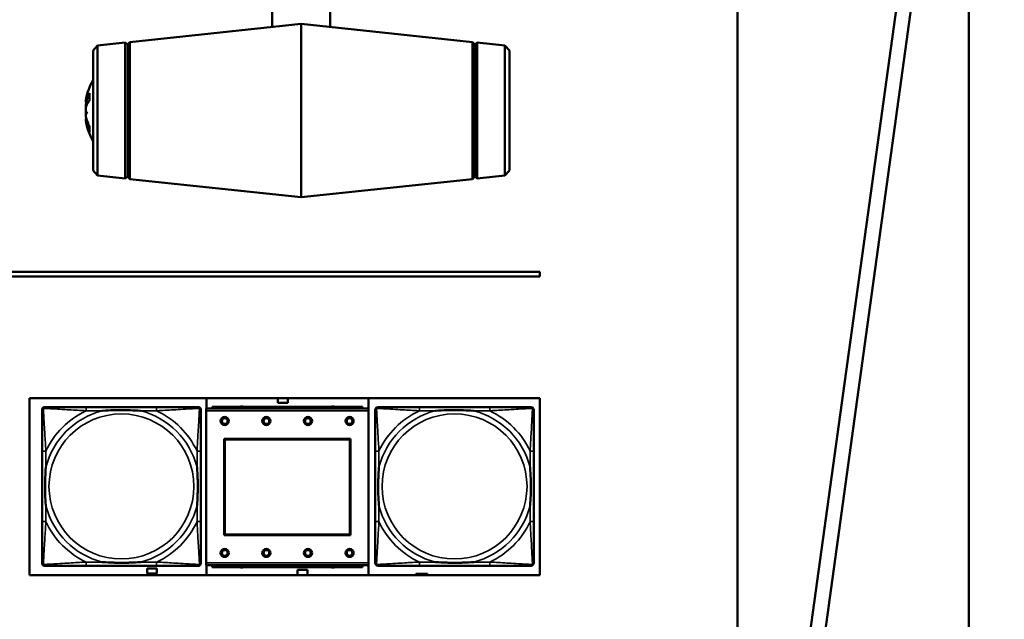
# Model space of a CAD drawing. Header units: inches. Extents: x 1.9 to 64.4, y 1.6 to 69.2.
# Tile 288 of 328: x 55.9 to 60.2, y 46.8 to 49.4. Entities that reach past the tile are written whole.
import ezdxf

# ---------------------------------------------------------------- set-up
doc = ezdxf.new("R2010")
doc.units = ezdxf.units.IN
doc.header["$MEASUREMENT"] = 0
for name, color, linetype, lineweight in [('Dimension (ANSI)', 7, 'Continuous', 25), ('Visible (ANSI)', 7, 'Continuous', 50), ('Visible Narrow (ANSI)', 7, 'Continuous', 35)]:
    doc.layers.add(name, color=color, linetype=linetype, lineweight=lineweight)
doc.styles.add('Note Text (ANSI)', font='tahoma.ttf')
doc.dimstyles.new('Default (ANSI)', dxfattribs={"dimtxt": 0.5, "dimasz": 0.098425, "dimexe": 0.125, "dimexo": 0.0625, "dimgap": 0.031496, "dimtad": 0, "dimtih": 1, "dimtoh": 1, "dimrnd": 1e-08, "dimzin": 4, "dimdsep": 46, "dimtxsty": 'Note Text (ANSI)', "dimcen": 0.09, "dimdle": 0.393701, "dimclrd": 256, "dimclre": 256, "dimclrt": 256, "dimadec": 0, "dimazin": 1, "dimtfac": 1, "dimtofl": 0, "dimtmove": 0, "dimatfit": 3, "dimfxl": 1, "dimtolj": 1, "dimtzin": 4, "dimlwd": -1, "dimlwe": -1, "dimarcsym": 0})

# ---------------------------------------------------------------- blocks, each defined once
blk = doc.blocks.new('*D10')
at = {"layer": 'Defpoints', "color": 0}
for p in [(59.5224, 65.0112), (54.8947, 40.8796), (62.5145, 40.8796)]:
    blk.add_point(p, dxfattribs=at)
at = {"layer": 'Dimension (ANSI)'}
for p, q in [((59.5849, 65.0112), (62.6395, 65.0112)), ((62.5145, 64.9128), (62.5145, 53.304)), ((62.5145, 40.978), (62.5145, 52.5868)), ((54.9572, 40.8796), (62.6395, 40.8796))]:
    blk.add_line(p, q, dxfattribs=at)
for points in [[(62.4981, 64.9128), (62.5309, 64.9128), (62.5145, 65.0112)], [(62.4981, 40.978), (62.5309, 40.978), (62.5145, 40.8796)]]:
    blk.add_solid(points, dxfattribs=at)
at = {"layer": 'Dimension (ANSI)', "insert": (60.4801, 53.2725), "char_height": 0.5, "attachment_point": 1, "style": 'Note Text (ANSI)'}
blk.add_mtext('\\A1;24.13 [612.9]', dxfattribs=at)

msp = doc.modelspace()

# ---------------------------------------------------------------- linework, layer by layer
at = {"layer": 'Visible (ANSI)'}
for p, q in [((59.02, 42.9613), (59.02, 60.1813)), ((60.02, 60.1813), (60.02, 43.2513)), ((57.0091, 49.3533), (57.0091, 51.3964)), ((57.2591, 51.3964), (57.2591, 49.3533)), ((59.2818, 46.3544), (59.7897, 50.0331)), ((59.8521, 50.0245), (59.3442, 46.3458)), ((56.3929, 49.2876), (57.1341, 49.3667)), ((57.1341, 49.3667), (57.1341, 48.6167)), ((57.8753, 49.2876), (57.1341, 49.3667)), ((56.2341, 49.2507), (56.254, 49.2728)), ((56.2341, 48.7327), (56.2341, 49.2507)), ((56.254, 49.2728), (56.3732, 49.2855)), ((56.254, 49.2728), (56.254, 48.7105)), ((56.3732, 49.2855), (56.3732, 48.6978)), ((56.3841, 49.2767), (56.3732, 49.2855)), ((56.3841, 49.2767), (56.3929, 49.2876)), ((56.3841, 49.2767), (56.3841, 48.7067)), ((56.3929, 48.6957), (56.3929, 49.2876)), ((57.8753, 49.2876), (57.8753, 48.6957)), ((57.8841, 49.2767), (57.8753, 49.2876)), ((57.8841, 49.2767), (57.8951, 49.2855)), ((57.8841, 49.2767), (57.8841, 48.7067)), ((57.8951, 48.6978), (57.8951, 49.2855)), ((58.0142, 49.2728), (57.8951, 49.2855)), ((58.0142, 48.7105), (58.0142, 49.2728)), ((58.0341, 49.2507), (58.0142, 49.2728)), ((58.0341, 49.2507), (58.0341, 48.7327)), ((56.2193, 49.0643), (56.2193, 49.0357)), ((56.2028, 49.0329), (56.203, 49.0328)), ((56.2031, 49.0285), (56.2135, 49.0275)), ((56.2031, 48.9548), (56.2058, 48.9551)), ((56.2028, 48.9504), (56.2071, 48.9508)), ((56.2193, 48.9221), (56.2193, 48.9018)), ((56.2341, 48.7327), (56.254, 48.7105)), ((56.254, 48.7105), (56.3732, 48.6978)), ((56.3841, 48.7067), (56.3732, 48.6978)), ((56.3841, 48.7067), (56.3929, 48.6957)), ((56.3929, 48.6957), (57.1341, 48.6167)), ((57.8753, 48.6957), (57.1341, 48.6167)), ((57.8841, 48.7067), (57.8753, 48.6957)), ((57.8841, 48.7067), (57.8951, 48.6978)), ((58.0142, 48.7105), (57.8951, 48.6978)), ((58.0341, 48.7327), (58.0142, 48.7105)), ((51.2755, 48.2945), (58.1652, 48.2945)), ((58.1652, 48.2745), (51.2755, 48.2745)), ((58.1652, 48.2945), (58.1652, 48.2745)), ((55.9601, 46.9844), (55.9601, 47.7495)), ((55.9601, 47.7495), (58.1652, 47.7495)), ((56.7247, 47.7036), (56.7247, 47.7495)), ((57.0327, 47.7281), (57.0327, 47.7495)), ((57.0767, 47.7281), (57.0327, 47.7281)), ((57.0767, 47.7495), (57.0767, 47.7281)), ((57.4247, 47.7495), (57.4247, 46.9844)), ((58.1652, 47.7495), (58.1652, 46.9844)), ((56.0144, 47.0328), (56.0144, 47.702)), ((56.0223, 47.7099), (56.0263, 47.7099)), ((56.5089, 47.7099), (56.205, 47.7099)), ((56.6877, 47.7099), (56.6916, 47.7099)), ((56.6995, 47.702), (56.6995, 47.6981)), ((57.4244, 47.7036), (56.7234, 47.7036)), ((56.7234, 47.6936), (56.7234, 47.7036)), ((56.7234, 47.6936), (56.7234, 47.0366)), ((57.3989, 47.7116), (56.7489, 47.7116)), ((56.7489, 47.7036), (56.7489, 47.7116)), ((57.3989, 47.7116), (57.3989, 47.7036)), ((57.4244, 47.7036), (57.4244, 47.6936)), ((57.4244, 47.0366), (57.4244, 47.6936)), ((57.9489, 47.7099), (57.645, 47.7099)), ((56.8004, 47.1566), (56.8004, 47.5736)), ((56.8004, 47.5736), (57.3474, 47.5736)), ((56.804, 47.57), (57.3438, 47.57)), ((56.804, 47.1602), (56.804, 47.57)), ((57.3438, 47.57), (57.3438, 47.1602)), ((57.3474, 47.5736), (57.3474, 47.1566)), ((56.0144, 47.5194), (56.0144, 47.2154)), ((56.6995, 47.2154), (56.6995, 47.5194)), ((57.4544, 47.5194), (57.4544, 47.2154)), ((58.1395, 47.2154), (58.1395, 47.5194)), ((57.3474, 47.1566), (56.8004, 47.1566)), ((57.3438, 47.1602), (56.804, 47.1602)), ((56.6995, 47.0367), (56.6995, 47.0328)), ((56.7234, 47.0266), (56.7234, 47.0366)), ((57.4244, 47.0366), (57.4244, 47.0266)), ((56.6916, 47.0249), (56.0223, 47.0249)), ((56.205, 47.0249), (56.5089, 47.0249)), ((56.4682, 46.9911), (56.4682, 47.0131)), ((56.4682, 47.0131), (56.5102, 47.0131)), ((56.5102, 47.0131), (56.5102, 46.9911)), ((56.7234, 47.0266), (57.4244, 47.0266)), ((56.7247, 46.9844), (56.7247, 47.0266)), ((56.7489, 47.0266), (56.7489, 47.0186)), ((57.3989, 47.0186), (56.7489, 47.0186)), ((57.1177, 47.0071), (57.1617, 47.0071)), ((57.1177, 46.9844), (57.1177, 47.0071)), ((57.1617, 47.0071), (57.1617, 46.9844)), ((57.3989, 47.0186), (57.3989, 47.0266)), ((57.645, 47.0249), (57.9489, 47.0249)), ((58.1652, 46.9844), (55.9601, 46.9844)), ((56.5102, 46.9911), (56.4682, 46.9911)), ((57.6356, 46.9896), (57.6297, 46.9896)), ((57.6297, 46.9896), (57.6297, 46.9844)), ((57.6356, 46.9896), (57.6669, 46.9896)), ((57.6356, 46.9844), (57.6356, 46.9896)), ((57.6669, 46.9844), (57.6669, 46.9896)), ((57.6669, 46.9896), (57.6709, 46.9896)), ((57.6709, 46.9896), (57.6709, 46.9844)), ((57.6709, 46.9896), (57.6749, 46.9896)), ((57.6807, 46.9896), (57.6749, 46.9896)), ((57.6749, 46.9896), (57.6749, 46.9844)), ((57.6807, 46.9844), (57.6807, 46.9896))]:
    msp.add_line(p, q, dxfattribs=at)
for centre, radius in [((56.8034, 47.65), 0.0175), ((56.8034, 47.65), 0.0125), ((56.9834, 47.65), 0.0175), ((56.9834, 47.65), 0.0125), ((57.1634, 47.65), 0.0175), ((57.1634, 47.65), 0.0125), ((57.3434, 47.65), 0.0175), ((57.3434, 47.65), 0.0125), ((56.8034, 47.08), 0.0175), ((56.8034, 47.08), 0.0125), ((56.9834, 47.08), 0.0175), ((56.9834, 47.08), 0.0125), ((57.1634, 47.08), 0.0175), ((57.1634, 47.08), 0.0125), ((57.3434, 47.08), 0.0175), ((57.3434, 47.08), 0.0125)]:
    msp.add_circle(centre, radius, dxfattribs=at)
for centre, radius, start, end in [((56.4704, 48.9917), 0.2708, 150.762, 170.9829), ((56.4704, 48.9917), 0.2708, 189.0171, 209.238), ((56.0223, 47.702), 0.00787, 90, 180), ((56.0263, 47.6981), 0.0118, 90, 180), ((56.6877, 47.6981), 0.0118, 0, 90), ((56.6916, 47.702), 0.00787, 0, 90), ((56.8772, 47.696), 0.0175, 63.5005, 116.4995), ((57.2709, 47.696), 0.0175, 63.5005, 116.4995), ((57.4663, 47.6981), 0.0118, 90, 180), ((58.1277, 47.6981), 0.0118, 0, 90), ((56.0263, 47.0367), 0.0118, 180, 270), ((56.6877, 47.0367), 0.0118, 270, 360), ((57.4663, 47.0367), 0.0118, 180, 270), ((58.1277, 47.0367), 0.0118, 270, 360), ((56.0223, 47.0328), 0.00787, 180, 270), ((56.6916, 47.0328), 0.00787, 270, 0), ((56.8772, 47.0346), 0.0175, 245.4758, 294.5242), ((57.2709, 47.0346), 0.0175, 245.4758, 294.5242)]:
    msp.add_arc(centre, radius, start, end, dxfattribs=at)
for centre, major_axis, ratio, start_param, end_param in [((56.4636, 48.9947), (-0.1089, -0.2448), 0.981775, 4.844878, 4.97421), ((56.4636, 48.9829), (-0.211, 0.1651), 0.959481, 0.35114, 0.480472), ((56.469, 48.9801), (-0.2684, 0.0323), 0.684182, 5.975665, 6.172967), ((56.469, 49.0056), (-0.269, -0.0269), 0.484523, 5.84502, 6.042322), ((56.1735, 49.0462), (-0.0686, 0.0028), 0.148914, 2.025667, 2.028828), ((56.469, 49.0026), (-0.2682, -0.0342), 0.724085, 5.97881, 5.998821), ((56.4636, 48.9539), (-0.2637, 0.0477), 0.221909, 0.203689, 0.333021), ((56.1735, 48.9752), (0.0686, 0.0121), 0.011646, 1.029614, 1.11993), ((56.4636, 49.0303), (-0.2639, -0.0467), 0.077234, 0.14989, 0.279222), ((56.469, 48.9807), (-0.2682, 0.0342), 0.724085, 0.284364, 0.481666), ((56.469, 48.9994), (-0.2661, -0.0479), 0.870426, 0.037075, 0.234377)]:
    msp.add_ellipse(centre, major_axis=major_axis, ratio=ratio, start_param=start_param, end_param=end_param, dxfattribs=at)
for points in [[(56.2193, 49.0643), (56.2193, 49.065), (56.2195, 49.0658), (56.2199, 49.0664)], [(56.2199, 48.8991), (56.2195, 48.8999), (56.2193, 48.9009), (56.2193, 48.9018)]]:
    msp.add_open_spline(points, degree=3, dxfattribs=at)
for points, knots in [([(56.2032, 49.0358), (56.2032, 49.0357), (56.2032, 49.0357), (56.203, 49.0346), (56.2029, 49.0337), (56.2028, 49.033), (56.2028, 49.0329), (56.2028, 49.0329)], [0.02817592, 0.02817592, 0.02817592, 0.02817592, 0.02861542, 0.02861542, 0.04266381, 0.04266381, 0.05114162, 0.05114162, 0.05114162, 0.05114162]), ([(56.2047, 49.0324), (56.2043, 49.0311), (56.204, 49.0301), (56.2034, 49.0287), (56.2032, 49.0284), (56.2029, 49.0285), (56.2028, 49.029), (56.2028, 49.0306), (56.2029, 49.0317), (56.2031, 49.0335), (56.2032, 49.034), (56.2032, 49.0346)], [0, 0, 0, 0, 0.01429788, 0.01429788, 0.02859576, 0.02859576, 0.04258156, 0.04258156, 0.05656736, 0.05656736, 0.06157061, 0.06157061, 0.06157061, 0.06157061]), ([(56.2047, 49.0243), (56.2043, 49.0229), (56.204, 49.0212), (56.2034, 49.0175), (56.2032, 49.0155), (56.2029, 49.0118), (56.2028, 49.0099), (56.2028, 49.0063), (56.2029, 49.0047), (56.2031, 49.0032), (56.2031, 49.003), (56.2031, 49.0028)], [0, 0, 0, 0, 0.01429788, 0.01429788, 0.02859576, 0.02859576, 0.04258156, 0.04258156, 0.05656736, 0.05656736, 0.05905044, 0.05905044, 0.05905044, 0.05905044]), ([(56.2032, 48.9888), (56.2032, 48.9888), (56.2032, 48.9889), (56.203, 48.9904), (56.2029, 48.9922), (56.2028, 48.996), (56.2028, 48.998), (56.203, 49.0017), (56.2032, 49.0035), (56.2037, 49.0069), (56.204, 49.0084), (56.2044, 49.0099), (56.2046, 49.0102), (56.2047, 49.0105)], [0.02817701, 0.02817701, 0.02817701, 0.02817701, 0.02875644, 0.02875644, 0.04273434, 0.04273434, 0.05671223, 0.05671223, 0.07082652, 0.07082652, 0.08494082, 0.08494082, 0.08976125, 0.08976125, 0.08976125, 0.08976125]), ([(56.203, 48.9917), (56.2029, 48.9909), (56.2029, 48.99), (56.2028, 48.9873), (56.2028, 48.9853), (56.203, 48.9825), (56.203, 48.9815), (56.2031, 48.9805)], [0.03646349, 0.03646349, 0.03646349, 0.03646349, 0.04273434, 0.04273434, 0.05671223, 0.05671223, 0.0643554, 0.0643554, 0.0643554, 0.0643554]), ([(56.2047, 48.959), (56.2043, 48.9604), (56.204, 48.9621), (56.2034, 48.9658), (56.2032, 48.9678), (56.2029, 48.9715), (56.2028, 48.9734), (56.2028, 48.977), (56.2029, 48.9786), (56.2031, 48.9803), (56.2032, 48.9807), (56.2032, 48.9811)], [0, 0, 0, 0, 0.01429788, 0.01429788, 0.02859576, 0.02859576, 0.04258156, 0.04258156, 0.05656736, 0.05656736, 0.06157061, 0.06157061, 0.06157061, 0.06157061]), ([(56.2031, 48.9548), (56.203, 48.9548), (56.203, 48.9548), (56.2029, 48.9548), (56.2028, 48.9543), (56.2028, 48.9528), (56.2029, 48.9517), (56.203, 48.9505)], [0.02743141, 0.02743141, 0.02743141, 0.02743141, 0.02859576, 0.02859576, 0.04258156, 0.04258156, 0.05580048, 0.05580048, 0.05580048, 0.05580048]), ([(56.203, 48.9492), (56.2029, 48.9495), (56.2029, 48.9498), (56.2028, 48.9505), (56.2028, 48.9506), (56.203, 48.95), (56.2032, 48.9494), (56.2037, 48.9474), (56.204, 48.946), (56.2044, 48.9441), (56.2046, 48.9436), (56.2047, 48.943)], [0.03645802, 0.03645802, 0.03645802, 0.03645802, 0.04266381, 0.04266381, 0.0567122, 0.0567122, 0.07082649, 0.07082649, 0.08494078, 0.08494078, 0.08976122, 0.08976122, 0.08976122, 0.08976122]), ([(56.0144, 47.6981), (56.0144, 47.6832), (56.0144, 47.6416), (56.0144, 47.601), (56.0144, 47.5744), (56.0144, 47.5466), (56.0144, 47.5194)], [-0.5252205, -0.5252205, -0.5252205, -0.5252205, -0.20743, -0.20743, -0.20743, 0, 0, 0, 0]), ([(56.205, 47.7099), (56.2014, 47.7099), (56.1978, 47.7099), (56.1942, 47.7099), (56.161, 47.7099), (56.1273, 47.7099), (56.0965, 47.7099), (56.0695, 47.7099), (56.044, 47.7099), (56.0305, 47.7099), (56.0289, 47.7099), (56.0275, 47.7099), (56.0263, 47.7099)], [0, 0, 0, 0, 0.0272471, 0.0272471, 0.0272471, 0.2790553, 0.2790553, 0.2790553, 0.4988354, 0.4988354, 0.4988354, 0.5252205, 0.5252205, 0.5252205, 0.5252205]), ([(56.2742, 47.6942), (56.2746, 47.6942), (56.2751, 47.6942), (56.2916, 47.6955), (56.3076, 47.6963), (56.3306, 47.697), (56.3373, 47.6972), (56.3465, 47.6973), (56.3489, 47.6973), (56.353, 47.6973), (56.3546, 47.6973), (56.3578, 47.6973), (56.3593, 47.6973), (56.3629, 47.6973), (56.3649, 47.6973), (56.3711, 47.6973), (56.3752, 47.6972), (56.3849, 47.697), (56.3905, 47.6968), (56.4103, 47.6961), (56.4244, 47.6953), (56.4388, 47.6942), (56.4393, 47.6942), (56.4397, 47.6942)], [-0.416114, -0.416114, -0.416114, -0.416114, -0.4127691, -0.4127691, -0.2896446, -0.2896446, -0.2388934, -0.2388934, -0.2201881, -0.2201881, -0.2080204, -0.2080204, -0.196499, -0.196499, -0.1809939, -0.1809939, -0.149741, -0.149741, -0.1073162, -0.1073162, 0, 0, 0.0033356, 0.0033356, 0.0033356, 0.0033356]), ([(56.6877, 47.7099), (56.6728, 47.7099), (56.6312, 47.7099), (56.5905, 47.7099), (56.564, 47.7099), (56.5361, 47.7099), (56.5089, 47.7099)], [-0.5252205, -0.5252205, -0.5252205, -0.5252205, -0.20743, -0.20743, -0.20743, 0, 0, 0, 0]), ([(56.6995, 47.5194), (56.6995, 47.5229), (56.6995, 47.5265), (56.6995, 47.5301), (56.6995, 47.5633), (56.6995, 47.597), (56.6995, 47.6279), (56.6995, 47.6548), (56.6995, 47.6804), (56.6995, 47.6938), (56.6995, 47.6954), (56.6995, 47.6969), (56.6995, 47.6981)], [0, 0, 0, 0, 0.0272471, 0.0272471, 0.0272471, 0.2790553, 0.2790553, 0.2790553, 0.4988354, 0.4988354, 0.4988354, 0.5252205, 0.5252205, 0.5252205, 0.5252205]), ([(57.4544, 47.6981), (57.4544, 47.6832), (57.4544, 47.6416), (57.4544, 47.601), (57.4544, 47.5744), (57.4544, 47.5466), (57.4544, 47.5194)], [-0.5252205, -0.5252205, -0.5252205, -0.5252205, -0.20743, -0.20743, -0.20743, 0, 0, 0, 0]), ([(57.645, 47.7099), (57.6414, 47.7099), (57.6378, 47.7099), (57.6342, 47.7099), (57.601, 47.7099), (57.5673, 47.7099), (57.5365, 47.7099), (57.5095, 47.7099), (57.484, 47.7099), (57.4705, 47.7099), (57.4689, 47.7099), (57.4675, 47.7099), (57.4663, 47.7099)], [0, 0, 0, 0, 0.0272471, 0.0272471, 0.0272471, 0.2790553, 0.2790553, 0.2790553, 0.4988354, 0.4988354, 0.4988354, 0.5252205, 0.5252205, 0.5252205, 0.5252205]), ([(57.7142, 47.6942), (57.7146, 47.6942), (57.7151, 47.6942), (57.7316, 47.6955), (57.7476, 47.6963), (57.7706, 47.697), (57.7773, 47.6972), (57.7865, 47.6973), (57.7889, 47.6973), (57.793, 47.6973), (57.7946, 47.6973), (57.7978, 47.6973), (57.7993, 47.6973), (57.8029, 47.6973), (57.8049, 47.6973), (57.8111, 47.6973), (57.8152, 47.6972), (57.8249, 47.697), (57.8305, 47.6968), (57.8503, 47.6961), (57.8644, 47.6953), (57.8788, 47.6942), (57.8793, 47.6942), (57.8797, 47.6942)], [-0.416114, -0.416114, -0.416114, -0.416114, -0.4127691, -0.4127691, -0.2896446, -0.2896446, -0.2388934, -0.2388934, -0.2201881, -0.2201881, -0.2080204, -0.2080204, -0.196499, -0.196499, -0.1809939, -0.1809939, -0.149741, -0.149741, -0.1073162, -0.1073162, 0, 0, 0.0033356, 0.0033356, 0.0033356, 0.0033356]), ([(58.1277, 47.7099), (58.1128, 47.7099), (58.0712, 47.7099), (58.0305, 47.7099), (58.004, 47.7099), (57.9761, 47.7099), (57.9489, 47.7099)], [-0.5252205, -0.5252205, -0.5252205, -0.5252205, -0.20743, -0.20743, -0.20743, 0, 0, 0, 0]), ([(58.1395, 47.5194), (58.1395, 47.5229), (58.1395, 47.5265), (58.1395, 47.5301), (58.1395, 47.5633), (58.1395, 47.597), (58.1395, 47.6279), (58.1395, 47.6548), (58.1395, 47.6804), (58.1395, 47.6938), (58.1395, 47.6954), (58.1395, 47.6969), (58.1395, 47.6981)], [0, 0, 0, 0, 0.0272471, 0.0272471, 0.0272471, 0.2790553, 0.2790553, 0.2790553, 0.4988354, 0.4988354, 0.4988354, 0.5252205, 0.5252205, 0.5252205, 0.5252205]), ([(56.0302, 47.2847), (56.0302, 47.2851), (56.0301, 47.2855), (56.0289, 47.302), (56.028, 47.3181), (56.0273, 47.341), (56.0272, 47.3477), (56.0271, 47.3569), (56.027, 47.3594), (56.027, 47.3635), (56.027, 47.3651), (56.027, 47.3682), (56.027, 47.3697), (56.027, 47.3733), (56.027, 47.3754), (56.0271, 47.3815), (56.0272, 47.3857), (56.0274, 47.3954), (56.0275, 47.401), (56.0282, 47.4208), (56.029, 47.4348), (56.0301, 47.4493), (56.0302, 47.4497), (56.0302, 47.4502)], [-0.416114, -0.416114, -0.416114, -0.416114, -0.4127691, -0.4127691, -0.2896446, -0.2896446, -0.2388934, -0.2388934, -0.2201881, -0.2201881, -0.2080204, -0.2080204, -0.196499, -0.196499, -0.1809939, -0.1809939, -0.149741, -0.149741, -0.1073162, -0.1073162, 0, 0, 0.0033356, 0.0033356, 0.0033356, 0.0033356]), ([(56.6837, 47.4502), (56.6838, 47.4497), (56.6838, 47.4493), (56.685, 47.4328), (56.6859, 47.4167), (56.6866, 47.3938), (56.6867, 47.3871), (56.6869, 47.3779), (56.6869, 47.3754), (56.6869, 47.3713), (56.6869, 47.3697), (56.6869, 47.3666), (56.6869, 47.3651), (56.6869, 47.3615), (56.6869, 47.3595), (56.6868, 47.3533), (56.6868, 47.3491), (56.6866, 47.3394), (56.6864, 47.3338), (56.6857, 47.3141), (56.6849, 47.3), (56.6838, 47.2855), (56.6838, 47.2851), (56.6837, 47.2847)], [-0.416114, -0.416114, -0.416114, -0.416114, -0.4127691, -0.4127691, -0.2896446, -0.2896446, -0.2388934, -0.2388934, -0.2201881, -0.2201881, -0.2080204, -0.2080204, -0.196499, -0.196499, -0.1809939, -0.1809939, -0.149741, -0.149741, -0.1073162, -0.1073162, 0, 0, 0.0033356, 0.0033356, 0.0033356, 0.0033356]), ([(57.4702, 47.2847), (57.4702, 47.2851), (57.4701, 47.2855), (57.4689, 47.302), (57.468, 47.3181), (57.4673, 47.341), (57.4672, 47.3477), (57.4671, 47.3569), (57.467, 47.3594), (57.467, 47.3635), (57.467, 47.3651), (57.467, 47.3682), (57.467, 47.3697), (57.467, 47.3733), (57.467, 47.3754), (57.4671, 47.3815), (57.4672, 47.3857), (57.4674, 47.3954), (57.4675, 47.401), (57.4682, 47.4208), (57.469, 47.4348), (57.4701, 47.4493), (57.4702, 47.4497), (57.4702, 47.4502)], [-0.416114, -0.416114, -0.416114, -0.416114, -0.4127691, -0.4127691, -0.2896446, -0.2896446, -0.2388934, -0.2388934, -0.2201881, -0.2201881, -0.2080204, -0.2080204, -0.196499, -0.196499, -0.1809939, -0.1809939, -0.149741, -0.149741, -0.1073162, -0.1073162, 0, 0, 0.0033356, 0.0033356, 0.0033356, 0.0033356]), ([(58.1237, 47.4502), (58.1238, 47.4497), (58.1238, 47.4493), (58.125, 47.4328), (58.1259, 47.4167), (58.1266, 47.3938), (58.1267, 47.3871), (58.1269, 47.3779), (58.1269, 47.3754), (58.1269, 47.3713), (58.1269, 47.3697), (58.1269, 47.3666), (58.1269, 47.3651), (58.1269, 47.3615), (58.1269, 47.3595), (58.1268, 47.3533), (58.1268, 47.3491), (58.1266, 47.3394), (58.1264, 47.3338), (58.1257, 47.3141), (58.1249, 47.3), (58.1238, 47.2855), (58.1238, 47.2851), (58.1237, 47.2847)], [-0.416114, -0.416114, -0.416114, -0.416114, -0.4127691, -0.4127691, -0.2896446, -0.2896446, -0.2388934, -0.2388934, -0.2201881, -0.2201881, -0.2080204, -0.2080204, -0.196499, -0.196499, -0.1809939, -0.1809939, -0.149741, -0.149741, -0.1073162, -0.1073162, 0, 0, 0.0033356, 0.0033356, 0.0033356, 0.0033356]), ([(56.0144, 47.2154), (56.0144, 47.1882), (56.0144, 47.1604), (56.0144, 47.1338), (56.0144, 47.0932), (56.0144, 47.0516), (56.0144, 47.0367)], [3.9382945, 3.9382945, 3.9382945, 3.9382945, 4.1457245, 4.1457245, 4.1457245, 4.463515, 4.463515, 4.463515, 4.463515]), ([(56.6995, 47.0367), (56.6995, 47.0516), (56.6995, 47.0932), (56.6995, 47.1338), (56.6995, 47.1604), (56.6995, 47.1882), (56.6995, 47.2154)], [-0.5252205, -0.5252205, -0.5252205, -0.5252205, -0.20743, -0.20743, -0.20743, 0, 0, 0, 0]), ([(57.4544, 47.2154), (57.4544, 47.1882), (57.4544, 47.1604), (57.4544, 47.1338), (57.4544, 47.0932), (57.4544, 47.0516), (57.4544, 47.0367)], [3.9382945, 3.9382945, 3.9382945, 3.9382945, 4.1457245, 4.1457245, 4.1457245, 4.463515, 4.463515, 4.463515, 4.463515]), ([(58.1395, 47.0367), (58.1395, 47.0516), (58.1395, 47.0932), (58.1395, 47.1338), (58.1395, 47.1604), (58.1395, 47.1882), (58.1395, 47.2154)], [-0.5252205, -0.5252205, -0.5252205, -0.5252205, -0.20743, -0.20743, -0.20743, 0, 0, 0, 0]), ([(56.4397, 47.0406), (56.4393, 47.0406), (56.4388, 47.0406), (56.4244, 47.0395), (56.4103, 47.0387), (56.3905, 47.038), (56.3849, 47.0378), (56.3752, 47.0376), (56.3711, 47.0375), (56.3649, 47.0375), (56.3629, 47.0375), (56.3593, 47.0375), (56.3578, 47.0375), (56.3546, 47.0375), (56.353, 47.0375), (56.3489, 47.0375), (56.3465, 47.0375), (56.3373, 47.0376), (56.3306, 47.0378), (56.3076, 47.0385), (56.2916, 47.0393), (56.2751, 47.0406), (56.2746, 47.0406), (56.2742, 47.0406)], [-0.4149464, -0.4149464, -0.4149464, -0.4149464, -0.41162, -0.41162, -0.3046026, -0.3046026, -0.2622958, -0.2622958, -0.23113, -0.23113, -0.215668, -0.215668, -0.2041787, -0.2041787, -0.1920448, -0.1920448, -0.1733916, -0.1733916, -0.1227817, -0.1227817, 0, 0, 0.0033356, 0.0033356, 0.0033356, 0.0033356]), ([(57.8797, 47.0406), (57.8793, 47.0406), (57.8788, 47.0406), (57.8644, 47.0395), (57.8503, 47.0387), (57.8305, 47.038), (57.8249, 47.0378), (57.8152, 47.0376), (57.8111, 47.0375), (57.8049, 47.0375), (57.8029, 47.0375), (57.7993, 47.0375), (57.7978, 47.0375), (57.7946, 47.0375), (57.793, 47.0375), (57.7889, 47.0375), (57.7865, 47.0375), (57.7773, 47.0376), (57.7706, 47.0378), (57.7476, 47.0385), (57.7316, 47.0393), (57.7151, 47.0406), (57.7146, 47.0406), (57.7142, 47.0406)], [-0.4149464, -0.4149464, -0.4149464, -0.4149464, -0.41162, -0.41162, -0.3046026, -0.3046026, -0.2622958, -0.2622958, -0.23113, -0.23113, -0.215668, -0.215668, -0.2041787, -0.2041787, -0.1920448, -0.1920448, -0.1733916, -0.1733916, -0.1227817, -0.1227817, 0, 0, 0.0033356, 0.0033356, 0.0033356, 0.0033356]), ([(56.0263, 47.0249), (56.0411, 47.0249), (56.0827, 47.0249), (56.1234, 47.0249), (56.1499, 47.0249), (56.1778, 47.0249), (56.205, 47.0249)], [-0.5252205, -0.5252205, -0.5252205, -0.5252205, -0.20743, -0.20743, -0.20743, 0, 0, 0, 0]), ([(56.5089, 47.0249), (56.5361, 47.0249), (56.564, 47.0249), (56.5905, 47.0249), (56.6312, 47.0249), (56.6728, 47.0249), (56.6877, 47.0249)], [3.9382945, 3.9382945, 3.9382945, 3.9382945, 4.1457245, 4.1457245, 4.1457245, 4.463515, 4.463515, 4.463515, 4.463515]), ([(57.4663, 47.0249), (57.4811, 47.0249), (57.5227, 47.0249), (57.5634, 47.0249), (57.5899, 47.0249), (57.6178, 47.0249), (57.645, 47.0249)], [-0.5252205, -0.5252205, -0.5252205, -0.5252205, -0.20743, -0.20743, -0.20743, 0, 0, 0, 0]), ([(57.9489, 47.0249), (57.9761, 47.0249), (58.004, 47.0249), (58.0305, 47.0249), (58.0712, 47.0249), (58.1128, 47.0249), (58.1277, 47.0249)], [3.9382945, 3.9382945, 3.9382945, 3.9382945, 4.1457245, 4.1457245, 4.1457245, 4.463515, 4.463515, 4.463515, 4.463515])]:
    msp.add_open_spline(points, degree=3, knots=knots, dxfattribs=at)
at = {"layer": 'Visible Narrow (ANSI)'}
for p, q in [((56.2199, 49.0664), (56.2199, 49.0365)), ((56.2047, 49.0324), (56.2162, 49.0316)), ((56.2047, 49.0243), (56.2117, 49.0247)), ((56.2047, 48.943), (56.2097, 48.9432)), ((56.2199, 48.921), (56.2199, 48.8991)), ((56.205, 47.7099), (56.205, 47.6942)), ((56.205, 47.6942), (56.2742, 47.6942)), ((56.4397, 47.6942), (56.5089, 47.6942)), ((56.5089, 47.7099), (56.5089, 47.6942)), ((56.7234, 47.6936), (57.4244, 47.6936)), ((57.645, 47.7099), (57.645, 47.6942)), ((57.645, 47.6942), (57.7142, 47.6942)), ((57.8797, 47.6942), (57.9489, 47.6942)), ((57.9489, 47.7099), (57.9489, 47.6942)), ((56.0302, 47.5194), (56.0144, 47.5194)), ((56.0302, 47.4502), (56.0302, 47.5194)), ((56.6995, 47.5194), (56.6837, 47.5194)), ((56.6837, 47.5194), (56.6837, 47.4502)), ((57.4702, 47.5194), (57.4544, 47.5194)), ((57.4702, 47.4502), (57.4702, 47.5194)), ((58.1395, 47.5194), (58.1237, 47.5194)), ((58.1237, 47.5194), (58.1237, 47.4502)), ((56.0302, 47.2154), (56.0302, 47.2847)), ((56.6837, 47.2847), (56.6837, 47.2154)), ((57.4702, 47.2154), (57.4702, 47.2847)), ((58.1237, 47.2847), (58.1237, 47.2154)), ((56.0302, 47.2154), (56.0144, 47.2154)), ((56.6995, 47.2154), (56.6837, 47.2154)), ((57.4702, 47.2154), (57.4544, 47.2154)), ((58.1395, 47.2154), (58.1237, 47.2154)), ((56.205, 47.0406), (56.205, 47.0249)), ((56.2742, 47.0406), (56.205, 47.0406)), ((56.5089, 47.0406), (56.4397, 47.0406)), ((56.5089, 47.0406), (56.5089, 47.0249)), ((57.4244, 47.0366), (56.7234, 47.0366)), ((57.645, 47.0406), (57.645, 47.0249)), ((57.7142, 47.0406), (57.645, 47.0406)), ((57.9489, 47.0406), (57.8797, 47.0406)), ((57.9489, 47.0406), (57.9489, 47.0249))]:
    msp.add_line(p, q, dxfattribs=at)
for centre in [(56.357, 47.3674), (57.797, 47.3674)]:
    msp.add_circle(centre, 0.3133, dxfattribs=at)
for centre, radius, start, end in [((56.357, 47.3674), 0.3371, 104.2103, 165.7897), ((56.357, 47.3674), 0.3604, 114.9407, 155.0593), ((56.357, 47.3674), 0.3371, 14.2103, 75.7897), ((56.357, 47.3674), 0.3604, 24.9407, 65.0593), ((57.797, 47.3674), 0.3371, 104.2103, 165.7897), ((57.797, 47.3674), 0.3604, 114.9407, 155.0593), ((57.797, 47.3674), 0.3371, 14.2103, 75.7897), ((57.797, 47.3674), 0.3604, 24.9407, 65.0593), ((56.357, 47.3674), 0.3371, 194.2103, 255.7897), ((56.357, 47.3674), 0.3371, 284.2103, 345.7897), ((57.797, 47.3674), 0.3371, 194.2103, 255.7897), ((57.797, 47.3674), 0.3371, 284.2103, 345.7897), ((56.357, 47.3674), 0.3604, 204.9407, 245.0593), ((56.357, 47.3674), 0.3604, 294.9407, 335.0593), ((57.797, 47.3674), 0.3604, 204.9407, 245.0593), ((57.797, 47.3674), 0.3604, 294.9407, 335.0593)]:
    msp.add_arc(centre, radius, start, end, dxfattribs=at)
for points, knots in [([(56.0144, 47.6981), (56.0144, 47.6987), (56.0145, 47.6993), (56.0148, 47.7003), (56.0149, 47.7007), (56.0153, 47.7014), (56.0154, 47.7016), (56.0157, 47.702), (56.0158, 47.7021), (56.0161, 47.7025), (56.0163, 47.7028), (56.0171, 47.7034), (56.0176, 47.7037), (56.0186, 47.7042), (56.0191, 47.7045), (56.0197, 47.7046)], [-0.02627331, -0.02627331, -0.02627331, -0.02627331, -0.02158775, -0.02158775, -0.01736415, -0.01736415, -0.0147244, -0.0147244, -0.01307456, -0.01307456, -0.00977487, -0.00977487, -0.00449537, -0.00449537, 0.00012419, 0.00012419, 0.00012419, 0.00012419]), ([(56.0197, 47.7046), (56.0199, 47.7052), (56.0201, 47.7058), (56.0207, 47.7068), (56.021, 47.7073), (56.0216, 47.708), (56.0218, 47.7083), (56.0223, 47.7086), (56.0224, 47.7087), (56.0228, 47.709), (56.023, 47.7091), (56.0237, 47.7094), (56.0241, 47.7096), (56.0251, 47.7098), (56.0256, 47.7099), (56.0263, 47.7099)], [-0.00012419, -0.00012419, -0.00012419, -0.00012419, 0.00449537, 0.00449537, 0.00977487, 0.00977487, 0.01307456, 0.01307456, 0.0147244, 0.0147244, 0.01736415, 0.01736415, 0.02158775, 0.02158775, 0.02627331, 0.02627331, 0.02627331, 0.02627331]), ([(56.0302, 47.5194), (56.03, 47.5231), (56.0298, 47.5269), (56.0283, 47.5542), (56.0268, 47.5784), (56.0246, 47.6163), (56.0238, 47.6303), (56.0218, 47.6656), (56.0207, 47.6857), (56.0199, 47.7011), (56.0198, 47.7029), (56.0197, 47.7046)], [0, 0, 0, 0, 0.0278591, 0.0278591, 0.201273, 0.201273, 0.3066357, 0.3066357, 0.475216, 0.475216, 0.5007189, 0.5007189, 0.5007189, 0.5007189]), ([(56.0197, 47.7046), (56.0214, 47.7045), (56.0233, 47.7045), (56.0387, 47.7036), (56.0588, 47.7026), (56.094, 47.7006), (56.1081, 47.6997), (56.1459, 47.6975), (56.1701, 47.6961), (56.1975, 47.6946), (56.2012, 47.6944), (56.205, 47.6942)], [-0.5007189, -0.5007189, -0.5007189, -0.5007189, -0.475216, -0.475216, -0.3066357, -0.3066357, -0.201273, -0.201273, -0.0278591, -0.0278591, 0, 0, 0, 0]), ([(56.5089, 47.6942), (56.5127, 47.6944), (56.5164, 47.6946), (56.5438, 47.6961), (56.568, 47.6975), (56.6058, 47.6997), (56.6199, 47.7006), (56.6551, 47.7026), (56.6752, 47.7036), (56.6907, 47.7045), (56.6925, 47.7045), (56.6942, 47.7046)], [0, 0, 0, 0, 0.0278591, 0.0278591, 0.201273, 0.201273, 0.3066357, 0.3066357, 0.475216, 0.475216, 0.5007189, 0.5007189, 0.5007189, 0.5007189]), ([(56.6942, 47.7046), (56.6941, 47.7029), (56.694, 47.7011), (56.6932, 47.6857), (56.6921, 47.6656), (56.6901, 47.6303), (56.6893, 47.6163), (56.6871, 47.5784), (56.6857, 47.5542), (56.6841, 47.5269), (56.6839, 47.5231), (56.6837, 47.5194)], [-0.5007189, -0.5007189, -0.5007189, -0.5007189, -0.475216, -0.475216, -0.3066357, -0.3066357, -0.201273, -0.201273, -0.0278591, -0.0278591, 0, 0, 0, 0]), ([(56.6877, 47.7099), (56.6883, 47.7099), (56.6888, 47.7098), (56.6898, 47.7096), (56.6903, 47.7094), (56.6909, 47.7091), (56.6912, 47.709), (56.6915, 47.7087), (56.6917, 47.7086), (56.6921, 47.7083), (56.6923, 47.708), (56.6929, 47.7073), (56.6933, 47.7068), (56.6938, 47.7058), (56.694, 47.7052), (56.6942, 47.7046)], [-0.02627331, -0.02627331, -0.02627331, -0.02627331, -0.02158775, -0.02158775, -0.01736415, -0.01736415, -0.0147244, -0.0147244, -0.01307456, -0.01307456, -0.00977487, -0.00977487, -0.00449537, -0.00449537, 0.00012419, 0.00012419, 0.00012419, 0.00012419]), ([(56.6942, 47.7046), (56.6948, 47.7045), (56.6953, 47.7042), (56.6964, 47.7037), (56.6969, 47.7034), (56.6976, 47.7028), (56.6978, 47.7025), (56.6982, 47.7021), (56.6983, 47.702), (56.6985, 47.7016), (56.6987, 47.7014), (56.699, 47.7007), (56.6992, 47.7003), (56.6994, 47.6993), (56.6995, 47.6987), (56.6995, 47.6981)], [-0.00012419, -0.00012419, -0.00012419, -0.00012419, 0.00449537, 0.00449537, 0.00977487, 0.00977487, 0.01307456, 0.01307456, 0.0147244, 0.0147244, 0.01736415, 0.01736415, 0.02158775, 0.02158775, 0.02627331, 0.02627331, 0.02627331, 0.02627331]), ([(57.4544, 47.6981), (57.4544, 47.6987), (57.4545, 47.6993), (57.4548, 47.7003), (57.4549, 47.7007), (57.4553, 47.7014), (57.4554, 47.7016), (57.4557, 47.702), (57.4558, 47.7021), (57.4561, 47.7025), (57.4563, 47.7028), (57.4571, 47.7034), (57.4576, 47.7037), (57.4586, 47.7042), (57.4591, 47.7045), (57.4597, 47.7046)], [-0.02627331, -0.02627331, -0.02627331, -0.02627331, -0.02158775, -0.02158775, -0.01736415, -0.01736415, -0.0147244, -0.0147244, -0.01307456, -0.01307456, -0.00977487, -0.00977487, -0.00449537, -0.00449537, 0.00012419, 0.00012419, 0.00012419, 0.00012419]), ([(57.4597, 47.7046), (57.4599, 47.7052), (57.4601, 47.7058), (57.4607, 47.7068), (57.461, 47.7073), (57.4616, 47.708), (57.4618, 47.7083), (57.4623, 47.7086), (57.4624, 47.7087), (57.4628, 47.709), (57.463, 47.7091), (57.4637, 47.7094), (57.4641, 47.7096), (57.4651, 47.7098), (57.4656, 47.7099), (57.4663, 47.7099)], [-0.00012419, -0.00012419, -0.00012419, -0.00012419, 0.00449537, 0.00449537, 0.00977487, 0.00977487, 0.01307456, 0.01307456, 0.0147244, 0.0147244, 0.01736415, 0.01736415, 0.02158775, 0.02158775, 0.02627331, 0.02627331, 0.02627331, 0.02627331]), ([(57.4702, 47.5194), (57.47, 47.5231), (57.4698, 47.5269), (57.4683, 47.5542), (57.4668, 47.5784), (57.4646, 47.6163), (57.4638, 47.6303), (57.4618, 47.6656), (57.4607, 47.6857), (57.4599, 47.7011), (57.4598, 47.7029), (57.4597, 47.7046)], [0, 0, 0, 0, 0.0278591, 0.0278591, 0.201273, 0.201273, 0.3066357, 0.3066357, 0.475216, 0.475216, 0.5007189, 0.5007189, 0.5007189, 0.5007189]), ([(57.4597, 47.7046), (57.4614, 47.7045), (57.4633, 47.7045), (57.4787, 47.7036), (57.4988, 47.7026), (57.534, 47.7006), (57.5481, 47.6997), (57.5859, 47.6975), (57.6101, 47.6961), (57.6375, 47.6946), (57.6412, 47.6944), (57.645, 47.6942)], [-0.5007189, -0.5007189, -0.5007189, -0.5007189, -0.475216, -0.475216, -0.3066357, -0.3066357, -0.201273, -0.201273, -0.0278591, -0.0278591, 0, 0, 0, 0]), ([(57.9489, 47.6942), (57.9527, 47.6944), (57.9564, 47.6946), (57.9838, 47.6961), (58.008, 47.6975), (58.0458, 47.6997), (58.0599, 47.7006), (58.0951, 47.7026), (58.1152, 47.7036), (58.1307, 47.7045), (58.1325, 47.7045), (58.1342, 47.7046)], [0, 0, 0, 0, 0.0278591, 0.0278591, 0.201273, 0.201273, 0.3066357, 0.3066357, 0.475216, 0.475216, 0.5007189, 0.5007189, 0.5007189, 0.5007189]), ([(58.1342, 47.7046), (58.1341, 47.7029), (58.134, 47.7011), (58.1332, 47.6857), (58.1321, 47.6656), (58.1301, 47.6303), (58.1293, 47.6163), (58.1271, 47.5784), (58.1257, 47.5542), (58.1241, 47.5269), (58.1239, 47.5231), (58.1237, 47.5194)], [-0.5007189, -0.5007189, -0.5007189, -0.5007189, -0.475216, -0.475216, -0.3066357, -0.3066357, -0.201273, -0.201273, -0.0278591, -0.0278591, 0, 0, 0, 0]), ([(58.1277, 47.7099), (58.1283, 47.7099), (58.1288, 47.7098), (58.1298, 47.7096), (58.1303, 47.7094), (58.1309, 47.7091), (58.1312, 47.709), (58.1315, 47.7087), (58.1317, 47.7086), (58.1321, 47.7083), (58.1323, 47.708), (58.1329, 47.7073), (58.1333, 47.7068), (58.1338, 47.7058), (58.134, 47.7052), (58.1342, 47.7046)], [-0.02627331, -0.02627331, -0.02627331, -0.02627331, -0.02158775, -0.02158775, -0.01736415, -0.01736415, -0.0147244, -0.0147244, -0.01307456, -0.01307456, -0.00977487, -0.00977487, -0.00449537, -0.00449537, 0.00012419, 0.00012419, 0.00012419, 0.00012419]), ([(58.1342, 47.7046), (58.1348, 47.7045), (58.1353, 47.7042), (58.1364, 47.7037), (58.1369, 47.7034), (58.1376, 47.7028), (58.1378, 47.7025), (58.1382, 47.7021), (58.1383, 47.702), (58.1385, 47.7016), (58.1387, 47.7014), (58.139, 47.7007), (58.1392, 47.7003), (58.1394, 47.6993), (58.1395, 47.6987), (58.1395, 47.6981)], [-0.00012419, -0.00012419, -0.00012419, -0.00012419, 0.00449537, 0.00449537, 0.00977487, 0.00977487, 0.01307456, 0.01307456, 0.0147244, 0.0147244, 0.01736415, 0.01736415, 0.02158775, 0.02158775, 0.02627331, 0.02627331, 0.02627331, 0.02627331]), ([(56.0197, 47.0302), (56.0198, 47.0319), (56.0199, 47.0337), (56.0207, 47.0491), (56.0218, 47.0693), (56.0238, 47.1045), (56.0246, 47.1185), (56.0268, 47.1564), (56.0283, 47.1806), (56.0298, 47.2079), (56.03, 47.2117), (56.0302, 47.2154)], [-4.4390134, -4.4390134, -4.4390134, -4.4390134, -4.4135105, -4.4135105, -4.2449302, -4.2449302, -4.1395675, -4.1395675, -3.9661536, -3.9661536, -3.9382945, -3.9382945, -3.9382945, -3.9382945]), ([(56.6837, 47.2154), (56.6839, 47.2117), (56.6841, 47.2079), (56.6857, 47.1806), (56.6871, 47.1564), (56.6893, 47.1185), (56.6901, 47.1045), (56.6921, 47.0693), (56.6932, 47.0491), (56.694, 47.0337), (56.6941, 47.0319), (56.6942, 47.0302)], [0, 0, 0, 0, 0.0278591, 0.0278591, 0.201273, 0.201273, 0.3066357, 0.3066357, 0.475216, 0.475216, 0.5007189, 0.5007189, 0.5007189, 0.5007189]), ([(57.4597, 47.0302), (57.4598, 47.0319), (57.4599, 47.0337), (57.4607, 47.0491), (57.4618, 47.0693), (57.4638, 47.1045), (57.4646, 47.1185), (57.4668, 47.1564), (57.4683, 47.1806), (57.4698, 47.2079), (57.47, 47.2117), (57.4702, 47.2154)], [-4.4390134, -4.4390134, -4.4390134, -4.4390134, -4.4135105, -4.4135105, -4.2449302, -4.2449302, -4.1395675, -4.1395675, -3.9661536, -3.9661536, -3.9382945, -3.9382945, -3.9382945, -3.9382945]), ([(58.1237, 47.2154), (58.1239, 47.2117), (58.1241, 47.2079), (58.1257, 47.1806), (58.1271, 47.1564), (58.1293, 47.1185), (58.1301, 47.1045), (58.1321, 47.0693), (58.1332, 47.0491), (58.134, 47.0337), (58.1341, 47.0319), (58.1342, 47.0302)], [0, 0, 0, 0, 0.0278591, 0.0278591, 0.201273, 0.201273, 0.3066357, 0.3066357, 0.475216, 0.475216, 0.5007189, 0.5007189, 0.5007189, 0.5007189]), ([(56.0197, 47.0302), (56.0191, 47.0303), (56.0186, 47.0306), (56.0176, 47.0311), (56.0171, 47.0314), (56.0163, 47.032), (56.0161, 47.0323), (56.0158, 47.0327), (56.0157, 47.0328), (56.0154, 47.0332), (56.0153, 47.0335), (56.0149, 47.0341), (56.0148, 47.0345), (56.0145, 47.0355), (56.0144, 47.0361), (56.0144, 47.0367)], [-0.00012419, -0.00012419, -0.00012419, -0.00012419, 0.00449537, 0.00449537, 0.00977487, 0.00977487, 0.01307456, 0.01307456, 0.0147244, 0.0147244, 0.01736415, 0.01736415, 0.02158775, 0.02158775, 0.02627331, 0.02627331, 0.02627331, 0.02627331]), ([(56.205, 47.0406), (56.2012, 47.0404), (56.1975, 47.0402), (56.1701, 47.0387), (56.1459, 47.0373), (56.1081, 47.0351), (56.094, 47.0342), (56.0588, 47.0323), (56.0387, 47.0312), (56.0233, 47.0304), (56.0214, 47.0303), (56.0197, 47.0302)], [0, 0, 0, 0, 0.0278591, 0.0278591, 0.201273, 0.201273, 0.3066357, 0.3066357, 0.475216, 0.475216, 0.5007189, 0.5007189, 0.5007189, 0.5007189]), ([(56.6942, 47.0302), (56.6925, 47.0303), (56.6907, 47.0304), (56.6752, 47.0312), (56.6551, 47.0323), (56.6199, 47.0342), (56.6058, 47.0351), (56.568, 47.0373), (56.5438, 47.0387), (56.5164, 47.0402), (56.5127, 47.0404), (56.5089, 47.0406)], [-4.4390134, -4.4390134, -4.4390134, -4.4390134, -4.4135105, -4.4135105, -4.2449302, -4.2449302, -4.1395675, -4.1395675, -3.9661536, -3.9661536, -3.9382945, -3.9382945, -3.9382945, -3.9382945]), ([(56.6995, 47.0367), (56.6995, 47.0361), (56.6994, 47.0355), (56.6992, 47.0345), (56.699, 47.0341), (56.6987, 47.0335), (56.6985, 47.0332), (56.6983, 47.0328), (56.6982, 47.0327), (56.6978, 47.0323), (56.6976, 47.032), (56.6969, 47.0314), (56.6964, 47.0311), (56.6953, 47.0306), (56.6948, 47.0303), (56.6942, 47.0302)], [-0.02627331, -0.02627331, -0.02627331, -0.02627331, -0.02158775, -0.02158775, -0.01736415, -0.01736415, -0.0147244, -0.0147244, -0.01307456, -0.01307456, -0.00977487, -0.00977487, -0.00449537, -0.00449537, 0.00012419, 0.00012419, 0.00012419, 0.00012419]), ([(57.4597, 47.0302), (57.4591, 47.0303), (57.4586, 47.0306), (57.4576, 47.0311), (57.4571, 47.0314), (57.4563, 47.032), (57.4561, 47.0323), (57.4558, 47.0327), (57.4557, 47.0328), (57.4554, 47.0332), (57.4553, 47.0335), (57.4549, 47.0341), (57.4548, 47.0345), (57.4545, 47.0355), (57.4544, 47.0361), (57.4544, 47.0367)], [-0.00012419, -0.00012419, -0.00012419, -0.00012419, 0.00449537, 0.00449537, 0.00977487, 0.00977487, 0.01307456, 0.01307456, 0.0147244, 0.0147244, 0.01736415, 0.01736415, 0.02158775, 0.02158775, 0.02627331, 0.02627331, 0.02627331, 0.02627331]), ([(57.645, 47.0406), (57.6412, 47.0404), (57.6375, 47.0402), (57.6101, 47.0387), (57.5859, 47.0373), (57.5481, 47.0351), (57.534, 47.0342), (57.4988, 47.0323), (57.4787, 47.0312), (57.4633, 47.0304), (57.4614, 47.0303), (57.4597, 47.0302)], [0, 0, 0, 0, 0.0278591, 0.0278591, 0.201273, 0.201273, 0.3066357, 0.3066357, 0.475216, 0.475216, 0.5007189, 0.5007189, 0.5007189, 0.5007189]), ([(58.1342, 47.0302), (58.1325, 47.0303), (58.1307, 47.0304), (58.1152, 47.0312), (58.0951, 47.0323), (58.0599, 47.0342), (58.0458, 47.0351), (58.008, 47.0373), (57.9838, 47.0387), (57.9564, 47.0402), (57.9527, 47.0404), (57.9489, 47.0406)], [-4.4390134, -4.4390134, -4.4390134, -4.4390134, -4.4135105, -4.4135105, -4.2449302, -4.2449302, -4.1395675, -4.1395675, -3.9661536, -3.9661536, -3.9382945, -3.9382945, -3.9382945, -3.9382945]), ([(58.1395, 47.0367), (58.1395, 47.0361), (58.1394, 47.0355), (58.1392, 47.0345), (58.139, 47.0341), (58.1387, 47.0335), (58.1385, 47.0332), (58.1383, 47.0328), (58.1382, 47.0327), (58.1378, 47.0323), (58.1376, 47.032), (58.1369, 47.0314), (58.1364, 47.0311), (58.1353, 47.0306), (58.1348, 47.0303), (58.1342, 47.0302)], [-0.02627331, -0.02627331, -0.02627331, -0.02627331, -0.02158775, -0.02158775, -0.01736415, -0.01736415, -0.0147244, -0.0147244, -0.01307456, -0.01307456, -0.00977487, -0.00977487, -0.00449537, -0.00449537, 0.00012419, 0.00012419, 0.00012419, 0.00012419]), ([(56.0263, 47.0249), (56.0256, 47.0249), (56.0251, 47.025), (56.0241, 47.0252), (56.0237, 47.0254), (56.023, 47.0257), (56.0228, 47.0258), (56.0224, 47.0261), (56.0223, 47.0262), (56.0218, 47.0265), (56.0216, 47.0268), (56.021, 47.0275), (56.0207, 47.028), (56.0201, 47.029), (56.0199, 47.0296), (56.0197, 47.0302)], [-0.02627331, -0.02627331, -0.02627331, -0.02627331, -0.02158775, -0.02158775, -0.01736415, -0.01736415, -0.0147244, -0.0147244, -0.01307456, -0.01307456, -0.00977487, -0.00977487, -0.00449537, -0.00449537, 0.00012419, 0.00012419, 0.00012419, 0.00012419]), ([(56.6942, 47.0302), (56.694, 47.0296), (56.6938, 47.029), (56.6933, 47.028), (56.6929, 47.0275), (56.6923, 47.0268), (56.6921, 47.0265), (56.6917, 47.0262), (56.6915, 47.0261), (56.6912, 47.0258), (56.6909, 47.0257), (56.6903, 47.0254), (56.6898, 47.0252), (56.6888, 47.025), (56.6883, 47.0249), (56.6877, 47.0249)], [-0.00012419, -0.00012419, -0.00012419, -0.00012419, 0.00449537, 0.00449537, 0.00977487, 0.00977487, 0.01307456, 0.01307456, 0.0147244, 0.0147244, 0.01736415, 0.01736415, 0.02158775, 0.02158775, 0.02627331, 0.02627331, 0.02627331, 0.02627331]), ([(57.4663, 47.0249), (57.4656, 47.0249), (57.4651, 47.025), (57.4641, 47.0252), (57.4637, 47.0254), (57.463, 47.0257), (57.4628, 47.0258), (57.4624, 47.0261), (57.4623, 47.0262), (57.4618, 47.0265), (57.4616, 47.0268), (57.461, 47.0275), (57.4607, 47.028), (57.4601, 47.029), (57.4599, 47.0296), (57.4597, 47.0302)], [-0.02627331, -0.02627331, -0.02627331, -0.02627331, -0.02158775, -0.02158775, -0.01736415, -0.01736415, -0.0147244, -0.0147244, -0.01307456, -0.01307456, -0.00977487, -0.00977487, -0.00449537, -0.00449537, 0.00012419, 0.00012419, 0.00012419, 0.00012419]), ([(58.1342, 47.0302), (58.134, 47.0296), (58.1338, 47.029), (58.1333, 47.028), (58.1329, 47.0275), (58.1323, 47.0268), (58.1321, 47.0265), (58.1317, 47.0262), (58.1315, 47.0261), (58.1312, 47.0258), (58.1309, 47.0257), (58.1303, 47.0254), (58.1298, 47.0252), (58.1288, 47.025), (58.1283, 47.0249), (58.1277, 47.0249)], [-0.00012419, -0.00012419, -0.00012419, -0.00012419, 0.00449537, 0.00449537, 0.00977487, 0.00977487, 0.01307456, 0.01307456, 0.0147244, 0.0147244, 0.01736415, 0.01736415, 0.02158775, 0.02158775, 0.02627331, 0.02627331, 0.02627331, 0.02627331])]:
    msp.add_open_spline(points, degree=3, knots=knots, dxfattribs=at)

# ---------------------------------------------------------------- dimensions: what is measured, and where the dimension line sits
at = {"layer": 'Dimension (ANSI)'}
dim = msp.add_linear_dim(base=(62.5145, 40.8796), p1=(59.5224, 65.0112), p2=(54.8947, 40.8796), angle=90, dimstyle='Default (ANSI)', override={"dimdec": 2, "dimtp": 0, "dimtm": 0, "dimtdec": 2, "dimatfit": 1}, dxfattribs=at)
dim.commit()
dim.dimension.update_dxf_attribs({"geometry": '*D10', "text_midpoint": (62.5145, 52.9454), "dimtype": 160})

doc.saveas('drawing.dxf')
